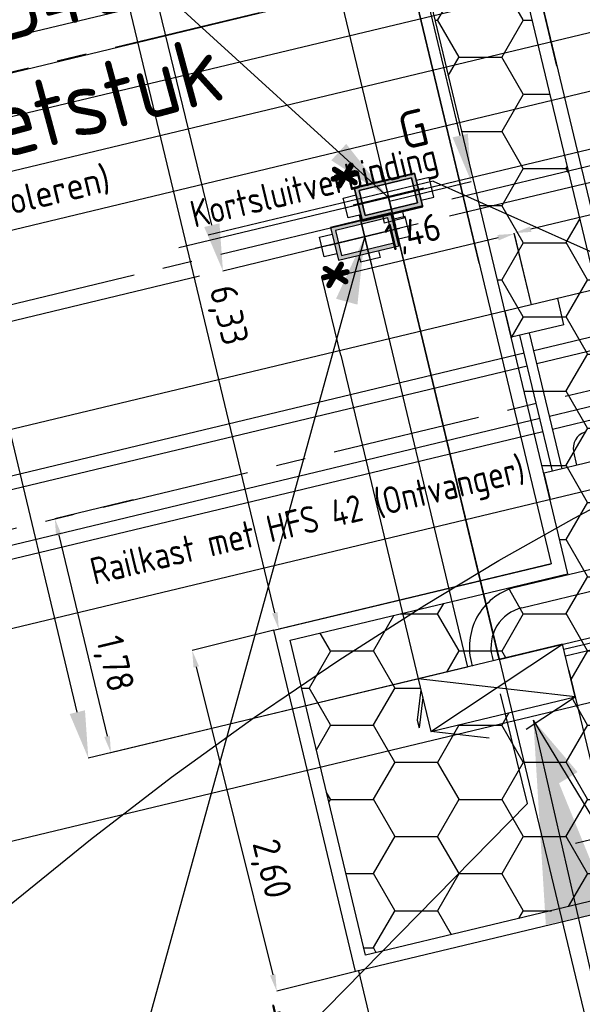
# Model space of a CAD drawing. Header units: millimetres. Extents: x 96940 to 101272, y 432237 to 434659.
# Tile 375 of 398: x 97506.5 to 97510.68, y 433767.16 to 433774.45. Entities that reach past the tile are written whole.
import ezdxf
from ezdxf.enums import TextEntityAlignment as Align

# ---------------------------------------------------------------- set-up
doc = ezdxf.new("R2010")
doc.units = ezdxf.units.MM
for name, pattern in [('ACAD_ISO02W100', [15, 12, -3]), ('CENTER', [35.225022, 22.015639, -4.403128, 4.403128, -4.403128]), ('DASHDOT', [25.4, 12.7, -6.35, 0, -6.35]), ('DASHED', [19.05, 12.7, -6.35])]:
    doc.linetypes.add(name, pattern=pattern)
for name, color, linetype in [('As', 2, 'ACAD_ISO02W100'), ('Ondergrond_Nieuw_IP', 8, 'Continuous'), ('Ondergrond_Uitbreiding', 7, 'Continuous'), ('Ondergrond_Uitbreiding_Arcering', 9, 'Continuous'), ('R_BN_N_Kabels_en_leidingen_maatvoering', 1, 'Continuous'), ('R_BN_T_N_Constructiecodes', 7, 'Continuous'), ('R_BN_T_N_Hartspoor', 1, 'CENTER'), ('R_BN_T_N_Kokersysteem Groene Deksel', 7, 'Continuous'), ('R_BN_T_N_Kokersysteem opzetstuk', 7, 'Continuous'), ('R_BN_T_N_Kokersysteem trekput HA.1.340', 7, 'Continuous'), ('R_BN_T_N_Kokersysteem_Coordinaten', 1, 'Continuous'), ('R_BN_T_N_Kokersysteem_laagspanning', 2, 'DASHED'), ('R_BN_T_N_kokersysteem_maatvoering', 7, 'Continuous'), ('R_BN_T_N_Kokersysteem_signaal', 2, 'DASHDOT'), ('R_BN_T_N_Kokersysteem_tekst', 7, 'Continuous'), ('R_BN_T_N_Spoor', 3, 'Continuous'), ('R_BN_T_N_Tekst', 7, 'Continuous'), ('R_BN_T_N_Vecom_kast', 7, 'Continuous'), ('R_BN_T_N_Vecomwissel_20kmh', 7, 'Continuous'), ('R_BN_T_N_Vecomwissel_20mkh_Bemating_Tekst', 1, 'Continuous'), ('R_BN_T_N_Verkanting_Maatvoering', 7, 'Continuous')]:
    doc.layers.add(name, color=color, linetype=linetype)
doc.layers.add('R_BN_T_N_Coordinaten', color=7, linetype='Continuous', lineweight=25)
doc.styles.add('ISO', font='iso.shx')
doc.styles.get("Standard").update_dxf_attribs({"font": 'romans.shx'})
doc.dimstyles.new('RET 1-100', dxfattribs={"dimtxt": 150, "dimasz": 125, "dimexe": 0.1, "dimexo": 0, "dimgap": 50, "dimtad": 1, "dimdec": 0, "dimzin": 1, "dimtxsty": 'ISO', "dimcen": 0, "dimclrd": 1, "dimclre": 1, "dimclrt": 7, "dimaunit": 2, "dimadec": 4, "dimazin": 0, "dimtfac": 1, "dimtdec": 0, "dimtmove": 0, "dimatfit": 0, "dimfxl": 1, "dimarcsym": 0})
doc.dimstyles.new('RET 1-500', dxfattribs={"dimtxt": 1, "dimasz": 1, "dimexe": 0.3, "dimexo": 0, "dimgap": 0.3, "dimtad": 1, "dimdec": 3, "dimzin": 1, "dimtxsty": 'Standard', "dimcen": 0, "dimclrd": 1, "dimclre": 1, "dimclrt": 7, "dimaunit": 2, "dimadec": 4, "dimazin": 0, "dimtfac": 1, "dimtdec": 3, "dimtofl": 0, "dimtmove": 0, "dimatfit": 0, "dimfxl": 1, "dimarcsym": 0})
doc.dimstyles.get("Standard").update_dxf_attribs({"dimtxt": 0.18, "dimasz": 0.18, "dimexe": 0.18, "dimexo": 0.0625, "dimgap": 0.09, "dimtad": 0, "dimtih": 1, "dimtoh": 1, "dimdec": 4, "dimzin": 0, "dimdsep": 46, "dimtxsty": 'Standard', "dimcen": 0.09, "dimadec": 0, "dimazin": 0, "dimtfac": 1, "dimtdec": 4, "dimtofl": 0, "dimtmove": 0, "dimatfit": 3, "dimfxl": 1, "dimtolj": 1, "dimtzin": 0, "dimarcsym": 0})

# ---------------------------------------------------------------- blocks, each defined once
blk = doc.blocks.new('*D39')
at = {"layer": 'Defpoints', "color": 0, "transparency": 16777216}
for p in [(97512.5029, 433772.0954), (97485.7613, 433765.6815), (97487.4564, 433758.614)]:
    blk.add_point(p, dxfattribs=at)
at = {"layer": 'R_BN_T_N_Verkanting_Maatvoering', "color": 1, "lineweight": -2, "transparency": 16777216}
for p, q in [((97512.5029, 433772.0954), (97514.268, 433764.7362)), ((97485.7613, 433765.6815), (97487.5264, 433758.3223)), ((97513.2256, 433764.7947), (97488.4289, 433758.8472))]:
    blk.add_line(p, q, dxfattribs=at)
at = {"layer": 'R_BN_T_N_Verkanting_Maatvoering', "color": 1, "transparency": 16777216}
for points in [[(97513.1867, 433764.9568), (97513.2645, 433764.6326), (97514.198, 433765.0279)], [(97488.39, 433759.0093), (97488.4677, 433758.6852), (97487.4564, 433758.614)]]:
    blk.add_solid(points, dxfattribs=at)
at = {"layer": 'R_BN_T_N_Verkanting_Maatvoering', "color": 7, "transparency": 16777216, "insert": (97498.704, 433762.1344), "char_height": 1, "attachment_point": 5, "rotation": 13.48753}
blk.add_mtext('vecominstallatie', dxfattribs=at)
blk = doc.blocks.new('*D40')
at = {"layer": 'Defpoints', "color": 0, "transparency": 16777216}
for p in [(97510.1896, 433781.5305), (97511.6857, 433775.293), (97501.9604, 433772.9604)]:
    blk.add_point(p, dxfattribs=at)
at = {"layer": 'R_BN_T_N_Verkanting_Maatvoering', "color": 1, "lineweight": -2, "transparency": 16777216}
for p, q in [((97511.1621, 433781.7637), (97512.1345, 433781.997)), ((97511.6857, 433775.293), (97510.1197, 433781.8222)), ((97510.1896, 433781.5305), (97500.4643, 433779.1979)), ((97501.9604, 433772.9604), (97500.3944, 433779.4896)), ((97499.4919, 433778.9647), (97483.3034, 433775.0819))]:
    blk.add_line(p, q, dxfattribs=at)
at = {"layer": 'R_BN_T_N_Verkanting_Maatvoering', "color": 1, "transparency": 16777216}
for points in [[(97511.1232, 433781.9258), (97511.2009, 433781.6017), (97510.1896, 433781.5305)], [(97499.453, 433779.1267), (97499.5308, 433778.8026), (97500.4643, 433779.1979)]]:
    blk.add_solid(points, dxfattribs=at)
at = {"layer": 'R_BN_T_N_Verkanting_Maatvoering', "color": 7, "transparency": 16777216, "insert": (97490.686, 433777.8467), "char_height": 1, "attachment_point": 5, "rotation": 13.48753}
blk.add_mtext('overgangszone 10m', dxfattribs=at)
blk = doc.blocks.new('*D41')
at = {"layer": 'Defpoints', "color": 0, "transparency": 16777216}
for p in [(97512.5029, 433772.0954), (97502.7783, 433769.763), (97513.5774, 433767.6155)]:
    blk.add_point(p, dxfattribs=at)
at = {"layer": 'R_BN_T_N_Verkanting_Maatvoering', "color": 1, "lineweight": -2, "transparency": 16777216}
for p, q in [((97512.5029, 433772.0954), (97513.6473, 433767.3238)), ((97502.7783, 433769.763), (97503.9228, 433764.9914)), ((97514.5498, 433767.8488), (97515.5222, 433768.082)), ((97513.5774, 433767.6155), (97503.8528, 433765.2831)), ((97502.8804, 433765.0499), (97486.6919, 433761.1671))]:
    blk.add_line(p, q, dxfattribs=at)
at = {"layer": 'R_BN_T_N_Verkanting_Maatvoering', "color": 1, "transparency": 16777216}
for points in [[(97514.5109, 433768.0109), (97514.5887, 433767.6867), (97513.5774, 433767.6155)], [(97502.8415, 433765.212), (97502.9193, 433764.8878), (97503.8528, 433765.2831)]]:
    blk.add_solid(points, dxfattribs=at)
at = {"layer": 'R_BN_T_N_Verkanting_Maatvoering', "color": 7, "transparency": 16777216, "insert": (97494.0745, 433763.9319), "char_height": 1, "attachment_point": 5, "rotation": 13.48753}
blk.add_mtext('overgangszone 10m', dxfattribs=at)
blk = doc.blocks.new('Vecomkast')
at = {"layer": 'R_BN_T_N_Vecom_kast', "color": 7}
for p, q in [((-0.141, 0.3487), (-0.55, 0.2)), ((0.141, 0.3487), (0.55, 0.2)), ((0.55, 0.2), (-0.55, 0.2)), ((-0.55, 0.2), (-0.55, -0.2)), ((-0.55, 0.2), (0.55, -0.2)), ((0.55, 0.2), (-0.55, -0.2)), ((0.55, -0.2), (0.55, 0.2)), ((-0.55, -0.2), (0.55, -0.2))]:
    blk.add_line(p, q, dxfattribs=at)
at = {"layer": 'R_BN_T_N_Vecom_kast'}
for p, q in [((0.55, -0.0594), (0.6287, 0.1534)), ((0.6287, 0.0957), (0.6287, 0.1534)), ((0.55, -0.1171), (0.6287, 0.0957))]:
    blk.add_line(p, q, dxfattribs=at)
blk = doc.blocks.new('HA.1.340')
at = {"layer": 'R_BN_T_N_Kokersysteem trekput HA.1.340', "color": 1, "linetype": 'Continuous'}
for p, q in [((0, 0.1634), (0, -0.2167)), ((0.4086, 0), (-0.3776, 0))]:
    blk.add_line(p, q, dxfattribs=at)
at = {"layer": 'R_BN_T_N_Kokersysteem trekput HA.1.340'}
for p, q in [((-0.075, -0.125), (-0.075, -0.176)), ((0.075, -0.125), (0.075, -0.176)), ((0.075, -0.176), (-0.075, -0.176))]:
    blk.add_line(p, q, dxfattribs=at)
for points in [[(-0.23, -0.075), (-0.3275, -0.075), (-0.3275, 0.075), (-0.23, 0.075)], [(0.23, -0.075), (0.3275, -0.075), (0.3275, 0.075), (0.23, 0.075)]]:
    blk.add_lwpolyline(points, dxfattribs=at)
blk.add_lwpolyline([(-0.23, -0.125), (0.23, -0.125), (0.23, 0.125), (-0.23, 0.125)], close=True, dxfattribs=at)
blk = doc.blocks.new('Groene_deksel_trekput')
at = {"layer": 'R_BN_T_N_Kokersysteem Groene Deksel'}
h = blk.add_hatch(color=256, dxfattribs=at)
h.paths.add_polyline_path([(0, 0.095), (0.2, 0.095), (0.2, 0), (0.23, 0), (0.23, 0.125), (0, 0.125)])
h.paths.add_polyline_path([(0, 0.095), (0, 0.125), (-0.23, 0.125), (-0.23, 0), (-0.2, 0), (-0.2, 0.095)])
h.paths.add_polyline_path([(-0.2, 0), (-0.23, 0), (-0.23, -0.125), (0, -0.125), (0, -0.095), (-0.2, -0.095)])
h.paths.add_polyline_path([(0, -0.095), (0, -0.125), (0.23, -0.125), (0.23, 0), (0.2, 0), (0.2, -0.095)])
at = {"layer": 'R_BN_T_N_Kokersysteem Groene Deksel', "color": 1, "linetype": 'Continuous'}
for p, q in [((0, 0.1634), (0, -0.1634)), ((0.2684, 0), (-0.2684, 0))]:
    blk.add_line(p, q, dxfattribs=at)
at = {"layer": 'R_BN_T_N_Kokersysteem Groene Deksel'}
for p, q in [((0.23, 0.125), (-0.23, 0.125)), ((-0.23, 0.125), (-0.23, -0.125)), ((0.2, 0.095), (-0.2, 0.095)), ((-0.2, 0.095), (-0.2, -0.095)), ((0.2, -0.095), (0.2, 0.095)), ((0.23, -0.125), (0.23, 0.125)), ((-0.23, -0.125), (0.23, -0.125)), ((-0.2, -0.095), (0.2, -0.095))]:
    blk.add_line(p, q, dxfattribs=at)
at = {"layer": 'R_BN_T_N_Kokersysteem Groene Deksel', "insert": (0.1922, 0.5827), "char_height": 0.275, "width": 0.624705, "attachment_point": 1}
blk.add_mtext('{\\Fisocp|c0;G}', dxfattribs=at)
blk = doc.blocks.new('Opzetstuk')
at = {"layer": 'R_BN_T_N_Kokersysteem opzetstuk'}
h = blk.add_hatch(color=256, dxfattribs=at)
h.paths.add_polyline_path([(0, 0.095), (0.2, 0.095), (0.2, 0), (0.23, 0), (0.23, 0.125), (0, 0.125)])
h.paths.add_polyline_path([(0, 0.095), (0, 0.125), (-0.23, 0.125), (-0.23, 0), (-0.2, 0), (-0.2, 0.095)])
h.paths.add_polyline_path([(-0.2, 0), (-0.23, 0), (-0.23, -0.125), (0, -0.125), (0, -0.095), (-0.2, -0.095)])
h.paths.add_polyline_path([(0, -0.095), (0, -0.125), (0.23, -0.125), (0.23, 0), (0.2, 0), (0.2, -0.095)])
at = {"layer": 'R_BN_T_N_Kokersysteem opzetstuk', "color": 1, "linetype": 'Continuous'}
for p, q in [((0, 0.1634), (0, -0.1634)), ((0.2684, 0), (-0.2684, 0))]:
    blk.add_line(p, q, dxfattribs=at)
at = {"layer": 'R_BN_T_N_Kokersysteem opzetstuk'}
for points in [[(-0.23, -0.125), (0.23, -0.125), (0.23, 0.125), (-0.23, 0.125)], [(-0.2, -0.095), (0.2, -0.095), (0.2, 0.095), (-0.2, 0.095)]]:
    blk.add_lwpolyline(points, close=True, dxfattribs=at)
at = {"insert": (0.1404, 0.4973), "char_height": 0.45, "width": 0.639065, "attachment_point": 1}
blk.add_mtext('{\\Fiso|c0;*}', dxfattribs=at)
blk = doc.blocks.new('*D204')
at = {"layer": 'Defpoints', "color": 0, "transparency": 16777216}
for p in [(97507.3452, 433770.8926), (97509.4593, 433769.5664), (97507.1804, 433769.0198)]:
    blk.add_point(p, dxfattribs=at)
at = {"layer": 'R_BN_T_N_Vecomwissel_20mkh_Bemating_Tekst', "color": 1, "lineweight": -2, "transparency": 16777216}
for p, q in [((97507.3452, 433770.8926), (97506.7647, 433770.7533)), ((97506.7938, 433770.6318), (97507.1513, 433769.1414)), ((97509.4593, 433769.5664), (97507.1804, 433769.0198))]:
    blk.add_line(p, q, dxfattribs=at)
at = {"layer": 'R_BN_T_N_Vecomwissel_20mkh_Bemating_Tekst', "color": 1, "transparency": 16777216}
for points in [[(97506.8141, 433770.6366), (97506.7735, 433770.6269), (97506.7647, 433770.7533)], [(97507.1715, 433769.1462), (97507.131, 433769.1365), (97507.1804, 433769.0198)]]:
    blk.add_solid(points, dxfattribs=at)
at = {"layer": 'R_BN_T_N_Vecomwissel_20mkh_Bemating_Tekst', "color": 7, "transparency": 16777216, "insert": (97507.1923, 433769.6748), "char_height": 0.2, "attachment_point": 5, "rotation": 283.48745, "style": 'ISO'}
blk.add_mtext('1,78', dxfattribs=at)
blk = doc.blocks.new('*D206')
at = {"layer": 'Defpoints', "color": 0, "transparency": 16777216}
for p in [(97510.1709, 433772.8695), (97510.2982, 433772.3387), (97511.9195, 433772.0103)]:
    blk.add_point(p, dxfattribs=at)
at = {"layer": 'R_BN_T_N_Vecomwissel_20mkh_Bemating_Tekst', "color": 1, "lineweight": -2, "transparency": 16777216}
for p, q in [((97511.9195, 433772.0103), (97511.6296, 433773.2194)), ((97511.508, 433773.1902), (97510.2925, 433772.8987)), ((97510.2982, 433772.3387), (97510.1709, 433772.8695))]:
    blk.add_line(p, q, dxfattribs=at)
at = {"layer": 'R_BN_T_N_Vecomwissel_20mkh_Bemating_Tekst', "color": 1, "transparency": 16777216}
for points in [[(97511.5031, 433773.2105), (97511.5129, 433773.17), (97511.6296, 433773.2194)], [(97510.2876, 433772.9189), (97510.2973, 433772.8784), (97510.1709, 433772.8695)]]:
    blk.add_solid(points, dxfattribs=at)
at = {"layer": 'R_BN_T_N_Vecomwissel_20mkh_Bemating_Tekst', "color": 7, "transparency": 16777216, "insert": (97511.1073, 433773.2631), "char_height": 0.2, "attachment_point": 5, "rotation": 13.48745, "style": 'ISO'}
blk.add_mtext('1,50', dxfattribs=at)
blk = doc.blocks.new('*D207')
at = {"layer": 'Defpoints', "color": 0, "transparency": 16777216}
for p in [(97508.7499, 433772.5238), (97510.2982, 433772.3387), (97508.8838, 433771.9658)]:
    blk.add_point(p, dxfattribs=at)
at = {"layer": 'R_BN_T_N_Vecomwissel_20mkh_Bemating_Tekst', "color": 1, "lineweight": -2, "transparency": 16777216}
for p, q in [((97510.2982, 433772.3387), (97510.172, 433772.8649)), ((97510.0505, 433772.8357), (97508.8715, 433772.553)), ((97508.8838, 433771.9658), (97508.7499, 433772.5238))]:
    blk.add_line(p, q, dxfattribs=at)
at = {"layer": 'R_BN_T_N_Vecomwissel_20mkh_Bemating_Tekst', "color": 1, "transparency": 16777216}
for points in [[(97510.0456, 433772.856), (97510.0553, 433772.8155), (97510.172, 433772.8649)], [(97508.8666, 433772.5732), (97508.8764, 433772.5327), (97508.7499, 433772.5238)]]:
    blk.add_solid(points, dxfattribs=at)
at = {"layer": 'R_BN_T_N_Vecomwissel_20mkh_Bemating_Tekst', "color": 7, "transparency": 16777216, "insert": (97509.4227, 433772.8541), "char_height": 0.2, "attachment_point": 5, "rotation": 13.48745, "style": 'ISO'}
blk.add_mtext('1,46', dxfattribs=at)
blk = doc.blocks.new('*D208')
at = {"layer": 'Defpoints', "color": 0, "transparency": 16777216}
for p in [(97511.9514, 433772.7352), (97488.3794, 433769.399), (97489.193, 433766.0065)]:
    blk.add_point(p, dxfattribs=at)
at = {"layer": 'R_BN_T_N_Vecomwissel_20mkh_Bemating_Tekst', "color": 1, "lineweight": -2, "transparency": 16777216}
for p, q in [((97511.3042, 433774.8975), (97488.5009, 433769.4282)), ((97511.9514, 433772.7352), (97511.4257, 433774.9266)), ((97489.193, 433766.0065), (97488.3794, 433769.399))]:
    blk.add_line(p, q, dxfattribs=at)
at = {"layer": 'R_BN_T_N_Vecomwissel_20mkh_Bemating_Tekst', "color": 1, "transparency": 16777216}
for points in [[(97511.2993, 433774.9177), (97511.3091, 433774.8772), (97511.4257, 433774.9266)], [(97488.4961, 433769.4484), (97488.5058, 433769.4079), (97488.3794, 433769.399)]]:
    blk.add_solid(points, dxfattribs=at)
at = {"layer": 'R_BN_T_N_Vecomwissel_20mkh_Bemating_Tekst', "color": 7, "transparency": 16777216, "insert": (97499.8642, 433772.3226), "char_height": 0.2, "attachment_point": 5, "rotation": 13.48745, "style": 'ISO'}
blk.add_mtext('23,70', dxfattribs=at)
blk = doc.blocks.new('*D209')
at = {"layer": 'Defpoints', "color": 0, "transparency": 16777216}
for p in [(97511.9414, 433772.7766), (97487.2732, 433769.7232), (97488.0206, 433766.6072)]:
    blk.add_point(p, dxfattribs=at)
at = {"layer": 'R_BN_T_N_Vecomwissel_20mkh_Bemating_Tekst', "color": 1, "lineweight": -2, "transparency": 16777216}
for p, q in [((97511.9414, 433772.7766), (97511.292, 433775.4841)), ((97511.1705, 433775.4549), (97487.3948, 433769.7524)), ((97488.0206, 433766.6072), (97487.2732, 433769.7232))]:
    blk.add_line(p, q, dxfattribs=at)
at = {"layer": 'R_BN_T_N_Vecomwissel_20mkh_Bemating_Tekst', "color": 1, "transparency": 16777216}
for points in [[(97511.1656, 433775.4752), (97511.1754, 433775.4347), (97511.292, 433775.4841)], [(97487.3899, 433769.7726), (97487.3997, 433769.7321), (97487.2732, 433769.7232)]]:
    blk.add_solid(points, dxfattribs=at)
at = {"layer": 'R_BN_T_N_Vecomwissel_20mkh_Bemating_Tekst', "color": 7, "transparency": 16777216, "insert": (97499.2443, 433772.7634), "char_height": 0.2, "attachment_point": 5, "rotation": 13.48745, "style": 'ISO'}
blk.add_mtext('24,70', dxfattribs=at)
blk = doc.blocks.new('*D215')
at = {"layer": 'Defpoints', "color": 0, "transparency": 16777216}
for p in [(97511.6159, 433774.1337), (97511.676, 433773.8833), (97497.6568, 433769.3066)]:
    blk.add_point(p, dxfattribs=at)
at = {"layer": 'R_BN_T_N_Vecomwissel_20mkh_Bemating_Tekst', "color": 1, "lineweight": -2, "transparency": 16777216}
for p, q in [((97497.4429, 433770.7344), (97511.4944, 433774.1046)), ((97511.676, 433773.8833), (97511.6159, 433774.1337)), ((97497.6568, 433769.3066), (97497.3213, 433770.7052))]:
    blk.add_line(p, q, dxfattribs=at)
at = {"layer": 'R_BN_T_N_Vecomwissel_20mkh_Bemating_Tekst', "color": 1, "transparency": 16777216}
for points in [[(97511.4895, 433774.1248), (97511.4992, 433774.0843), (97511.6159, 433774.1337)], [(97497.438, 433770.7546), (97497.4477, 433770.7141), (97497.3213, 433770.7052)]]:
    blk.add_solid(points, dxfattribs=at)
at = {"layer": 'R_BN_T_N_Vecomwissel_20mkh_Bemating_Tekst', "color": 7, "transparency": 16777216, "insert": (97504.427, 433772.5931), "char_height": 0.2, "attachment_point": 5, "rotation": 13.48745, "style": 'ISO'}
blk.add_mtext('14,70 (Binnen dit gebied traversestangen isoleren)', dxfattribs=at)
blk = doc.blocks.new('*D217')
at = {"layer": 'Defpoints', "color": 0, "transparency": 16777216}
for p in [(97511.7912, 433769.9196), (97510.5756, 433769.6283), (97510.8688, 433768.4048)]:
    blk.add_point(p, dxfattribs=at)
at = {"layer": 'R_BN_T_N_Vecomwissel_20mkh_Bemating_Tekst', "color": 1, "lineweight": -2, "transparency": 16777216}
for p, q in [((97511.7912, 433769.9196), (97512.0844, 433768.6962)), ((97510.5756, 433769.6283), (97510.8688, 433768.4048)), ((97512.206, 433768.7253), (97512.4736, 433768.7894)), ((97510.8688, 433768.4048), (97512.0844, 433768.6962)), ((97510.7473, 433768.3757), (97510.6257, 433768.3466))]:
    blk.add_line(p, q, dxfattribs=at)
at = {"layer": 'R_BN_T_N_Vecomwissel_20mkh_Bemating_Tekst', "color": 1, "transparency": 16777216}
for points in [[(97512.2108, 433768.705), (97512.2011, 433768.7456), (97512.0844, 433768.6962)], [(97510.7521, 433768.3554), (97510.7424, 433768.3959), (97510.8688, 433768.4048)]]:
    blk.add_solid(points, dxfattribs=at)
at = {"layer": 'R_BN_T_N_Vecomwissel_20mkh_Bemating_Tekst', "color": 7, "transparency": 16777216, "insert": (97512.7093, 433768.848), "char_height": 0.2, "attachment_point": 5, "rotation": 13.95, "style": 'ISO'}
blk.add_mtext('1,25', dxfattribs=at)
blk = doc.blocks.new('*D465')
at = {"layer": 'Defpoints', "color": 0, "transparency": 16777216}
for p in [(97508.3886, 433769.9268), (97509.0154, 433767.4034), (97508.4098, 433767.2529)]:
    blk.add_point(p, dxfattribs=at)
at = {"layer": 'R_BN_T_N_Vecomwissel_20mkh_Bemating_Tekst', "color": 1, "lineweight": -2, "transparency": 16777216}
for p, q in [((97508.3886, 433769.9268), (97507.7829, 433769.7763)), ((97507.8131, 433769.655), (97508.3796, 433767.3742)), ((97509.0154, 433767.4034), (97508.4098, 433767.2529))]:
    blk.add_line(p, q, dxfattribs=at)
at = {"layer": 'R_BN_T_N_Vecomwissel_20mkh_Bemating_Tekst', "color": 1, "transparency": 16777216}
for points in [[(97507.8333, 433769.66), (97507.7929, 433769.65), (97507.7829, 433769.7763)], [(97508.3998, 433767.3792), (97508.3594, 433767.3692), (97508.4098, 433767.2529)]]:
    blk.add_solid(points, dxfattribs=at)
at = {"layer": 'R_BN_T_N_Vecomwissel_20mkh_Bemating_Tekst', "color": 7, "transparency": 16777216, "insert": (97508.3549, 433768.1551), "char_height": 0.2, "attachment_point": 5, "rotation": 283.95, "style": 'ISO'}
blk.add_mtext('2,60', dxfattribs=at)
blk = doc.blocks.new('*D466')
at = {"layer": 'Defpoints', "color": 0, "transparency": 16777216}
for p in [(97511.926, 433768.1009), (97509.0154, 433767.4034), (97512.2113, 433766.9105)]:
    blk.add_point(p, dxfattribs=at)
at = {"layer": 'R_BN_T_N_Vecomwissel_20mkh_Bemating_Tekst', "color": 1, "lineweight": -2, "transparency": 16777216}
for p, q in [((97511.926, 433768.1009), (97512.2113, 433766.9105)), ((97509.0154, 433767.4034), (97509.3007, 433766.2129)), ((97512.0897, 433766.8814), (97511.02, 433766.625)), ((97509.4223, 433766.2421), (97510.492, 433766.4985))]:
    blk.add_line(p, q, dxfattribs=at)
at = {"layer": 'R_BN_T_N_Vecomwissel_20mkh_Bemating_Tekst', "color": 1, "transparency": 16777216}
for points in [[(97512.0946, 433766.8611), (97512.0849, 433766.9016), (97512.2113, 433766.9105)], [(97509.4271, 433766.2218), (97509.4174, 433766.2623), (97509.3007, 433766.2129)]]:
    blk.add_solid(points, dxfattribs=at)
at = {"layer": 'R_BN_T_N_Vecomwissel_20mkh_Bemating_Tekst', "color": 7, "transparency": 16777216, "insert": (97510.756, 433766.5617), "char_height": 0.2, "attachment_point": 5, "rotation": 13.95, "style": 'ISO'}
blk.add_mtext('2,99', dxfattribs=at)
blk = doc.blocks.new('*D467')
at = {"layer": 'Defpoints', "color": 0, "transparency": 16777216}
for p in [(97508.9677, 433776.572), (97506.9478, 433776.0871), (97510.4448, 433770.4196)]:
    blk.add_point(p, dxfattribs=at)
at = {"layer": 'R_BN_T_N_Vecomwissel_20mkh_Bemating_Tekst', "color": 1, "lineweight": -2, "transparency": 16777216}
for p, q in [((97508.9677, 433776.572), (97506.9478, 433776.0871)), ((97508.3957, 433770.0562), (97506.977, 433775.9655)), ((97510.4448, 433770.4196), (97508.4249, 433769.9346))]:
    blk.add_line(p, q, dxfattribs=at)
at = {"layer": 'R_BN_T_N_Vecomwissel_20mkh_Bemating_Tekst', "color": 1, "transparency": 16777216}
for points in [[(97506.9972, 433775.9704), (97506.9567, 433775.9607), (97506.9478, 433776.0871)], [(97508.4159, 433770.061), (97508.3754, 433770.0513), (97508.4249, 433769.9346)]]:
    blk.add_solid(points, dxfattribs=at)
at = {"layer": 'R_BN_T_N_Vecomwissel_20mkh_Bemating_Tekst', "color": 7, "transparency": 16777216, "insert": (97508.036, 433772.2579), "char_height": 0.2, "attachment_point": 5, "rotation": 283.50002, "style": 'ISO'}
blk.add_mtext('6,33', dxfattribs=at)
blk = doc.blocks.new('*D500')
at = {"layer": 'Defpoints', "color": 0, "transparency": 16777216}
for p in [(97514.501, 433779.956), (97507.9778, 433778.3914), (97511.432, 433763.9896)]:
    blk.add_point(p, dxfattribs=at)
at = {"layer": 'R_BN_N_Kabels_en_leidingen_maatvoering', "color": 1, "lineweight": -2, "transparency": 16777216}
for p, q in [((97514.501, 433779.956), (97517.9552, 433765.5542)), ((97507.9778, 433778.3914), (97511.432, 433763.9896)), ((97517.6149, 433765.4726), (97511.7724, 433764.0713))]:
    blk.add_line(p, q, dxfattribs=at)
at = {"layer": 'R_BN_N_Kabels_en_leidingen_maatvoering', "color": 1, "transparency": 16777216}
for points in [[(97517.6013, 433765.5293), (97517.6285, 433765.4159), (97517.9552, 433765.5542)], [(97511.7587, 433764.128), (97511.786, 433764.0146), (97511.432, 433763.9896)]]:
    blk.add_solid(points, dxfattribs=at)
at = {"layer": 'R_BN_N_Kabels_en_leidingen_maatvoering', "color": 7, "transparency": 16777216, "insert": (97514.7112, 433765.4911), "char_height": 1, "attachment_point": 5, "rotation": 13.48753}
blk.add_mtext('6,71', dxfattribs=at)
blk = doc.blocks.new('*D502')
at = {"layer": 'Defpoints', "color": 0, "transparency": 16777216}
for p in [(97507.9778, 433778.3914), (97512.3034, 433770.2485), (97510.0599, 433769.7104)]:
    blk.add_point(p, dxfattribs=at)
at = {"layer": 'R_BN_N_Kabels_en_leidingen_maatvoering', "color": 1, "lineweight": -2, "transparency": 16777216}
for p, q in [((97510.2213, 433778.9295), (97509.0729, 433783.7175)), ((97507.9778, 433778.3914), (97510.2213, 433778.9295)), ((97512.2218, 433770.5889), (97510.3029, 433778.5892)), ((97510.0599, 433769.7104), (97512.3034, 433770.2485))]:
    blk.add_line(p, q, dxfattribs=at)
at = {"layer": 'R_BN_N_Kabels_en_leidingen_maatvoering', "color": 1, "transparency": 16777216}
for points in [[(97510.3596, 433778.6028), (97510.2462, 433778.5756), (97510.2213, 433778.9295)], [(97512.2785, 433770.6025), (97512.165, 433770.5752), (97512.3034, 433770.2485)]]:
    blk.add_solid(points, dxfattribs=at)
at = {"layer": 'R_BN_N_Kabels_en_leidingen_maatvoering', "color": 7, "transparency": 16777216, "insert": (97510.1277, 433782.3007), "char_height": 1, "attachment_point": 5, "rotation": 283.48753}
blk.add_mtext('8,93', dxfattribs=at)
blk = doc.blocks.new('*D503')
at = {"layer": 'Defpoints', "color": 0, "transparency": 16777216}
for p in [(97507.9778, 433778.3914), (97509.8515, 433773.2523), (97509.2453, 433773.1069)]:
    blk.add_point(p, dxfattribs=at)
at = {"layer": 'R_BN_N_Kabels_en_leidingen_maatvoering', "color": 1, "lineweight": -2, "transparency": 16777216}
for p, q in [((97508.5841, 433778.5368), (97507.4301, 433783.348)), ((97507.9778, 433778.3914), (97508.5841, 433778.5368)), ((97509.7699, 433773.5926), (97508.6657, 433778.1965)), ((97509.2453, 433773.1069), (97509.8515, 433773.2523))]:
    blk.add_line(p, q, dxfattribs=at)
at = {"layer": 'R_BN_N_Kabels_en_leidingen_maatvoering', "color": 1, "transparency": 16777216}
for points in [[(97508.7224, 433778.2101), (97508.609, 433778.1829), (97508.5841, 433778.5368)], [(97509.8266, 433773.6062), (97509.7132, 433773.579), (97509.8515, 433773.2523)]]:
    blk.add_solid(points, dxfattribs=at)
at = {"layer": 'R_BN_N_Kabels_en_leidingen_maatvoering', "color": 7, "transparency": 16777216, "insert": (97508.4849, 433781.9311), "char_height": 1, "attachment_point": 5, "rotation": 283.48753}
blk.add_mtext('5,43', dxfattribs=at)
blk = doc.blocks.new('*D504')
at = {"layer": 'Defpoints', "color": 0, "transparency": 16777216}
for p in [(97507.7444, 433778.3355), (97509.0767, 433772.847), (97508.0111, 433772.5883)]:
    blk.add_point(p, dxfattribs=at)
at = {"layer": 'R_BN_N_Kabels_en_leidingen_maatvoering', "color": 1, "lineweight": -2, "transparency": 16777216}
for p, q in [((97506.6788, 433778.0769), (97505.5172, 433782.8617)), ((97507.7444, 433778.3355), (97506.6788, 433778.0769)), ((97507.9285, 433772.9285), (97506.7613, 433777.7367)), ((97509.0767, 433772.847), (97508.0111, 433772.5883))]:
    blk.add_line(p, q, dxfattribs=at)
at = {"layer": 'R_BN_N_Kabels_en_leidingen_maatvoering', "color": 1, "transparency": 16777216}
for points in [[(97506.818, 433777.7505), (97506.7046, 433777.723), (97506.6788, 433778.0769)], [(97507.9852, 433772.9422), (97507.8719, 433772.9147), (97508.0111, 433772.5883)]]:
    blk.add_solid(points, dxfattribs=at)
at = {"layer": 'R_BN_N_Kabels_en_leidingen_maatvoering', "color": 7, "transparency": 16777216, "insert": (97506.5759, 433781.4477), "char_height": 1, "attachment_point": 5, "rotation": 283.64461}
blk.add_mtext('5,65', dxfattribs=at)
blk = doc.blocks.new('*D505')
at = {"layer": 'Defpoints', "color": 0, "transparency": 16777216}
for p in [(97507.7444, 433778.3354), (97509.8251, 433769.654), (97507.0128, 433768.98)]:
    blk.add_point(p, dxfattribs=at)
at = {"layer": 'R_BN_N_Kabels_en_leidingen_maatvoering', "color": 1, "lineweight": -2, "transparency": 16777216}
for p, q in [((97504.9322, 433777.6614), (97503.7846, 433782.4496)), ((97507.7444, 433778.3354), (97504.9322, 433777.6614)), ((97506.9313, 433769.3204), (97505.0137, 433777.3211)), ((97509.8251, 433769.654), (97507.0128, 433768.98))]:
    blk.add_line(p, q, dxfattribs=at)
at = {"layer": 'R_BN_N_Kabels_en_leidingen_maatvoering', "color": 1, "transparency": 16777216}
for points in [[(97505.0705, 433777.3347), (97504.957, 433777.3075), (97504.9322, 433777.6614)], [(97506.988, 433769.334), (97506.8745, 433769.3068), (97507.0128, 433768.98)]]:
    blk.add_solid(points, dxfattribs=at)
at = {"layer": 'R_BN_N_Kabels_en_leidingen_maatvoering', "color": 7, "transparency": 16777216, "insert": (97504.8391, 433781.0326), "char_height": 1, "attachment_point": 5, "rotation": 283.47787}
blk.add_mtext('8,93', dxfattribs=at)
blk = doc.blocks.new('Constructiecode boven links')
at = {"layer": 'R_BN_T_N_Constructiecodes'}
blk.add_hatch(color=1, dxfattribs=at).paths.add_polyline_path([(-1.25, 5.3125), (-1.25, 5), (-1.25, 4.6875), (-2.5, 5)])
blk.add_hatch(color=1, dxfattribs=at).paths.add_polyline_path([(-1.25, 5.3125), (-1.25, 5), (-1.25, 4.6875), (-2.5, 5)])
blk.add_hatch(color=1, dxfattribs=at).paths.add_polyline_path([(-1.25, 5.3125), (-1.25, 5), (-1.25, 4.6875), (-2.5, 5)])
blk.add_hatch(color=1, dxfattribs=at).paths.add_polyline_path([(-1.25, 5.3125), (-1.25, 5), (-1.25, 4.6875), (-2.5, 5)])
for p, q in [((-1.25, 5.3125), (-2.5, 5)), ((-1.25, 5.3125), (-1.25, 5)), ((-2.5, 5), (-1.25, 4.6875)), ((-1.25, 5), (0, 5)), ((-1.25, 5), (-1.25, 4.6875)), ((0, 0), (0, 5))]:
    blk.add_line(p, q, dxfattribs=at)
at = {"layer": 'R_BN_T_N_Constructiecodes', "style": 'ISO'}
blk.add_attdef('CONSTR.CODE', text='', height=1, dxfattribs=at).set_placement((-3.414, 5), align=Align.MIDDLE_RIGHT)

msp = doc.modelspace()

# ---------------------------------------------------------------- hatches: boundary and pattern name
at = {"layer": 'Ondergrond_Uitbreiding_Arcering', "linetype": 'Continuous', "ltscale": 0.05}
h = msp.add_hatch(dxfattribs=at)
h.set_pattern_fill('HONEY', color=9, scale=0.1, style=0)
h.set_pattern_definition([(0, (0.90808, 47.7098), (0.47625, 0.2749630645), [0.3175, -0.635]), (120, (0.90808, 47.7098), (-0.47624999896, 0.2749630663), [0.3175, -0.635]), (60, (0.90808, 47.7098), (1.04e-09, 0.5499261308), [-0.635, 0.3175])])
h.paths.add_polyline_path([(97510.52898, 433769.82275), (97510.62221, 433769.43377), (97510.04074, 433769.50007)])
h.paths.add_polyline_path([(97509.45928, 433769.56637), (97510.52898, 433769.82275), (97510.04074, 433769.50007)])
h.paths.add_polyline_path([(97509.45928, 433769.56637), (97510.04074, 433769.50007), (97509.55251, 433769.17739)])
h.paths.add_polyline_path([(97510.62221, 433769.43377), (97509.55251, 433769.17739), (97510.04074, 433769.50007)])
h.paths.add_polyline_path([(97511.22273, 433770.60601), (97509.74803, 433776.75903), (97509.06731, 433776.59588), (97510.56531, 433770.34562), (97508.50916, 433769.85282), (97509.06852, 433767.51891), (97511.8054, 433768.17486)])

# ---------------------------------------------------------------- linework, layer by layer
at = {"layer": 'As'}
for points in [[(97475.30125, 433766.58391, 0), (97481.18863, 433768.02659, 0), (97487.80278, 433769.60957, 0), (97493.73769, 433771.02451, 0), (97500.14417, 433772.54796, 0), (97506.27682, 433774.0184, 0), (97511.61759, 433775.30523, 0)], [(97506.43972, 433767.90117, 0), (97507.02852, 433768.37746, 0), (97507.62974, 433768.83764, 0), (97508.24332, 433769.28095, 0), (97508.86917, 433769.70664, 0), (97509.50723, 433770.11394, 0), (97509.50723, 433770.11394, 0), (97510.05674, 433770.44366, 0), (97510.6148, 433770.75872, 0), (97511.18131, 433771.05819, 0), (97511.75613, 433771.34112, 0), (97512.33913, 433771.60658, 0), (97512.33913, 433771.60658, 0), (97512.90137, 433771.84234, 0), (97513.4702, 433772.06194, 0), (97514.04491, 433772.26591, 0), (97514.62479, 433772.45475, 0), (97515.20912, 433772.629, 0)]]:
    msp.add_polyline3d(points, dxfattribs=at)
at = {"layer": 'Ondergrond_Nieuw_IP', "linetype": 'Continuous'}
msp.add_lwpolyline([(97409.31456, 433667.38386), (97423.15399, 433670.92959), (97426.68306, 433672.20457), (97434.97893, 433675.98161), (97439.66176, 433679.2481, 0.1611115), (97456.78979, 433704.98909, 0.2240354), (97453.33515, 433724.7416), (97449.03682, 433731.38168, -0.5174041), (97453.28046, 433741.99252), (97522.67293, 433758.63596, 0.4142136), (97527.10807, 433765.86987), (97526.81823, 433767.07833, 0.4142145), (97519.5843, 433771.51347), (97453.75262, 433755.72383), (97453.12174, 433755.57252, 0.0010427), (97452.15784, 433755.33921, 0.0020833), (97451.20533, 433755.10234, 0.0031248), (97450.26436, 433754.8579, 0.1170013), (97422.70189, 433740.03779, 0.0031248), (97421.97908, 433739.38762, 0.0020833), (97421.25622, 433738.72366, 0.0010417), (97420.53075, 433738.0489), (97375.37101, 433695.86954)], format="xyb", dxfattribs=at)
at = {"layer": 'Ondergrond_Uitbreiding', "color": 7, "linetype": 'Continuous', "ltscale": 0.05}
for p, q in [((97509.74803, 433776.75903), (97511.22273, 433770.60601)), ((97509.84528, 433776.78233), (97511.31997, 433770.62932)), ((97508.97006, 433776.57257), (97510.44476, 433770.41956)), ((97509.06731, 433776.59588), (97510.56531, 433770.34562)), ((97508.3886, 433769.92676), (97510.44476, 433770.41956)), ((97508.50916, 433769.85282), (97510.56531, 433770.34562)), ((97508.99458, 433767.39836), (97508.3886, 433769.92676)), ((97509.06852, 433767.51891), (97508.50916, 433769.85282)), ((97511.8054, 433768.17486), (97509.06852, 433767.51891)), ((97511.92596, 433768.10092), (97508.99458, 433767.39836))]:
    msp.add_line(p, q, dxfattribs=at)
at = {"layer": 'R_BN_T_N_Hartspoor', "ltscale": 0.05}
for p, q in [((97431.85305, 433756.17379), (97558.2319, 433786.48558)), ((97557.01969, 433784.46949), (97432.61999, 433754.63239)), ((97433.47745, 433753.17546), (97559.00224, 433783.2824))]:
    msp.add_line(p, q, dxfattribs=at)
at = {"layer": 'R_BN_T_N_Kokersysteem_laagspanning', "ltscale": 0.3}
for p, q in [((97518.95299, 433775.21584), (97449.29179, 433758.5077)), ((97509.82651, 433769.65443), (97509.06164, 433772.84341))]:
    msp.add_line(p, q, dxfattribs=at)
at = {"layer": 'R_BN_T_N_Kokersysteem_signaal', "color": 2, "linetype": 'DASHDOT', "ltscale": 0.3}
for p, q in [((97518.89701, 433775.44922), (97449.22998, 433758.73968)), ((97510.05989, 433769.71041), (97509.23904, 433773.13279))]:
    msp.add_line(p, q, dxfattribs=at)
at = {"layer": 'R_BN_T_N_Spoor', "color": 3}
for p, q in [((97511.84759, 433774.62252, -1.36784), (97451.96193, 433760.25903, -1.36784)), ((97519.05024, 433774.43778), (97452.48553, 433758.47233)), ((97519.38493, 433773.04236), (97452.82022, 433757.07691))]:
    msp.add_line(p, q, dxfattribs=at)
at = {"layer": 'R_BN_T_N_Vecomwissel_20kmh'}
for p, q in [((97511.89625, 433772.37752), (97510.3151, 433771.99829)), ((97510.53937, 433772.19086), (97510.49272, 433772.38534)), ((97510.1504, 433772.09757), (97510.10375, 433772.29205)), ((97511.91958, 433772.28028), (97510.33842, 433771.90104)), ((97510.53937, 433772.19086), (97510.1504, 433772.09757)), ((97510.52502, 433771.12306), (97510.28362, 433772.12952)), ((97510.45306, 433771.1058), (97510.21166, 433772.11226)), ((97510.24314, 433771.98103), (97499.93455, 433769.50854)), ((97510.26646, 433771.88379), (97499.95787, 433769.4113)), ((97512.01288, 433771.89127), (97510.43172, 433771.51203)), ((97512.0362, 433771.79403), (97510.45505, 433771.41479)), ((97510.35977, 433771.49477), (97500.00049, 433769.01013)), ((97510.38309, 433771.39753), (97500.02381, 433768.91289)), ((97510.6349, 433771.14942), (97510.6113, 433771.24782)), ((97510.78076, 433771.1844), (97510.3918, 433771.09111)), ((97510.43844, 433770.89663), (97510.3918, 433771.09111)), ((97510.16762, 433770.2434), (97512.43009, 433770.78668)), ((97510.22782, 433770.09393), (97512.46741, 433770.63109)), ((97511.75389, 433770.07516), (97510.53836, 433769.78362)), ((97511.76554, 433770.02654), (97510.55002, 433769.735)), ((97510.00607, 433769.73224), (97510.01422, 433769.6994)), ((97509.85048, 433769.69492), (97509.85863, 433769.66209))]:
    msp.add_line(p, q, dxfattribs=at)
for centre, radius, start in [((97510.73285, 433771.27697), 0.125, 108.342901), ((97510.29779, 433769.80221), 0.46, 103.487446), ((97510.29779, 433769.80221), 0.3, 103.487446)]:
    msp.add_arc(centre, radius, start, 193.487448, dxfattribs=at)
at = {"layer": 'R_BN_T_N_Vecomwissel_20mkh_Bemating_Tekst'}
for p, q in [((97509.56859, 433773.25437), (97507.90124, 433772.85446)), ((97509.56859, 433773.25437), (97511.98235, 433772.17719)), ((97508.88378, 433771.96582), (97509.45928, 433769.56637)), ((97510.2695, 433768.64238), (97510.06762, 433769.45517)), ((97510.2695, 433768.64238), (97510.06762, 433769.45517)), ((97508.55, 433766.89491), (97510.2695, 433768.64238))]:
    msp.add_line(p, q, dxfattribs=at)

# ---------------------------------------------------------------- block references
at = {"layer": 'R_BN_T_N_Constructiecodes', "color": 0, "linetype": 'ByBlock', "lineweight": -2, "rotation": 13.4875302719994}
for p, values in [((97510.48675, 433774.10585), {'CONSTR.CODE': '827'}), ((97509.91125, 433772.64739), {'CONSTR.CODE': '826'})]:
    msp.add_blockref('Constructiecode boven links', p, dxfattribs=at).add_auto_attribs(values)
at = {"layer": 'R_BN_T_N_Kokersysteem Groene Deksel', "rotation": 13.48753029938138}
msp.add_blockref('Groene_deksel_trekput', (97509.23746, 433773.13936), dxfattribs=at)
at = {"layer": 'R_BN_T_N_Kokersysteem opzetstuk', "color": 0, "linetype": 'ByBlock', "lineweight": -2, "xscale": -1, "rotation": 13.48753022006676}
msp.add_blockref('Opzetstuk', (97509.23746, 433773.13936), dxfattribs=at)
at = {"layer": 'R_BN_T_N_Kokersysteem opzetstuk', "color": 0, "linetype": 'ByBlock', "lineweight": -2, "rotation": 193.4875302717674}
msp.add_blockref('Opzetstuk', (97509.06164, 433772.84341), dxfattribs=at)
at = {"layer": 'R_BN_T_N_Kokersysteem trekput HA.1.340', "color": 0, "linetype": 'ByBlock', "lineweight": -2, "rotation": 13.48753027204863}
for p in [(97509.23904, 433773.13279), (97509.06164, 433772.84341)]:
    msp.add_blockref('HA.1.340', p, dxfattribs=at)
at = {"layer": 'R_BN_T_N_Vecom_kast', "color": 6, "ltscale": 0.05, "rotation": 193.4778731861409}
msp.add_blockref('Vecomkast', (97510.04074, 433769.50007), dxfattribs=at)

# ---------------------------------------------------------------- texts
at = {"layer": 'R_BN_T_N_kokersysteem_maatvoering', "insert": (97504.43767, 433774.27535), "char_height": 0.5, "width": 0.6247051, "attachment_point": 1, "rotation": 15.106624}
msp.add_mtext('{\\Fisocp|c0;2xHA.1.340\\P2xOpzetstuk}', dxfattribs=at)
at = {"layer": 'R_BN_T_N_Vecomwissel_20mkh_Bemating_Tekst', "color": 7, "style": 'ISO', "width": 0.9}
for s, p in [('Kortsluitverbinding', (97507.79917, 433772.90828)), ('Railkast met HFS 42 (Ontvanger)', (97507.0574, 433770.26254))]:
    msp.add_text(s, height=0.2, rotation=13.487448, dxfattribs=at).set_placement(p)
msp.add_text('Vecom Kast', height=0.2, rotation=13.487448, dxfattribs=at).set_placement((97507.315, 433766.79545), align=Align.MIDDLE_LEFT)

# ---------------------------------------------------------------- dimensions: what is measured, and where the dimension line sits
at = {"layer": 'R_BN_N_Kabels_en_leidingen_maatvoering', "color": 1}
for base, p1, p2, angle, picture, middle in [((97512.30339, 433770.2485), (97507.97776, 433778.39141), (97510.05989, 433769.71041), 283.48753, '*D502', (97509.45159, 433782.1385)), ((97509.85155, 433773.2523), (97507.97776, 433778.39141), (97509.24525, 433773.10688), 283.48753, '*D503', (97507.80884, 433781.76897)), ((97508.0111, 433772.58835), (97507.74436, 433778.33554), (97509.07669, 433772.84702), 283.644613, '*D504', (97505.9003, 433781.28373)), ((97507.01283, 433768.98003), (97507.74438, 433778.33543), (97509.82505, 433769.65404), 283.477873, '*D505', (97504.16303, 433780.87054)), ((97511.43201, 433763.98964), (97514.501, 433779.956), (97507.97776, 433778.39141), 193.48753, '*D500', (97514.8734, 433764.81506))]:
    dim = msp.add_linear_dim(base=base, p1=p1, p2=p2, angle=angle, dimstyle='RET 1-500', override={"dimasz": 0.35, "dimexe": 0, "dimgap": 0.1, "dimdec": 2, "dimzin": 0, "dimtofl": 1, "dimatfit": 2}, dxfattribs=at)
    dim.commit()
    dim.dimension.update_dxf_attribs({"geometry": picture, "text_midpoint": middle, "dimtype": 161})
at = {"layer": 'R_BN_T_N_Vecomwissel_20mkh_Bemating_Tekst'}
for base, p1, p2, angle, picture, middle, dimtype in [((97506.94779, 433776.08707), (97510.44476, 433770.41956), (97508.96769, 433776.572), 103.50002, '*D467', (97507.8763, 433772.21957), 161), ((97510.17092, 433772.86953), (97511.91955, 433772.01028), (97510.29824, 433772.3387), 13.487448, '*D206', (97511.14558, 433773.1033), 160), ((97507.18043, 433769.0198), (97507.34518, 433770.89257), (97509.45928, 433769.56637), 103.487446, '*D204', (97507.03251, 433769.63653), 160), ((97508.40976, 433767.25291), (97508.3886, 433769.92676), (97509.01542, 433767.40335), 283.95, '*D465', (97508.1955, 433768.11545), 161)]:
    dim = msp.add_linear_dim(base=base, p1=p1, p2=p2, angle=angle, dimstyle='RET 1-100', override={"dimtxt": 0.2, "dimasz": 0.125, "dimexe": 0, "dimgap": 0.05, "dimdec": 2}, dxfattribs=at)
    dim.commit()
    dim.dimension.update_dxf_attribs({"geometry": picture, "text_midpoint": middle, "dimtype": dimtype})
for base, p1, p2, picture, middle in [((97487.27324, 433769.72323), (97511.94143, 433772.77658), (97488.02062, 433766.60717), '*D209', (97499.24433, 433772.7634)), ((97488.37937, 433769.399), (97511.95135, 433772.73519), (97489.19304, 433766.00655), '*D208', (97499.86424, 433772.32256)), ((97508.74994, 433772.52381), (97510.29824, 433772.3387), (97508.88378, 433771.96582), '*D207', (97509.42267, 433772.85411))]:
    dim = msp.add_linear_dim(base=base, p1=p1, p2=p2, angle=13.487448, dimstyle='RET 1-100', override={"dimtxt": 0.2, "dimasz": 0.125, "dimexe": 0, "dimgap": 0.05, "dimdec": 2}, dxfattribs=at)
    dim.commit()
    dim.dimension.update_dxf_attribs({"geometry": picture, "text_midpoint": middle})
dim = msp.add_linear_dim(base=(97511.61592, 433774.13373), p1=(97497.65679, 433769.30658), p2=(97511.67599, 433773.88327), angle=13.487448, text='<> (Binnen dit gebied traversestangen isoleren)', dimstyle='RET 1-100', override={"dimtxt": 0.2, "dimasz": 0.125, "dimexe": 0, "dimgap": 0.05, "dimdec": 2}, dxfattribs=at)
dim.commit()
dim.dimension.update_dxf_attribs({"geometry": '*D215', "text_midpoint": (97504.46862, 433772.41947), "dimtype": 160})
for base, p1, p2, angle, override, picture, middle in [((97510.86882, 433768.40482), (97511.79117, 433769.9196), (97510.5756, 433769.62826), 193.477873, {"dimtxt": 0.2, "dimasz": 0.125, "dimexe": 0, "dimgap": 0.05, "dimdec": 2, "dimtofl": 1, "dimfxlon": 0}, '*D217', (97512.70931, 433768.84799)), ((97512.21127, 433766.9105), (97509.01542, 433767.40335), (97511.92596, 433768.10092), 13.477873, {"dimtxt": 0.2, "dimasz": 0.125, "dimexe": 0, "dimgap": 0.05, "dimdec": 2}, '*D466', (97510.756, 433766.56171))]:
    dim = msp.add_linear_dim(base=base, p1=p1, p2=p2, angle=angle, dimstyle='RET 1-100', override=override, dxfattribs=at)
    dim.commit()
    dim.dimension.update_dxf_attribs({"geometry": picture, "text_midpoint": middle, "dimtype": 161, "text_rotation": 180})
at = {"layer": 'R_BN_T_N_Verkanting_Maatvoering'}
for base, p1, p2, angle, text, picture, middle in [((97510.18964, 433781.5305), (97501.9604, 433772.96039), (97511.6857, 433775.29299), 13.487533, 'overgangszone <>m', '*D40', (97490.91146, 433776.90666)), ((97513.57737, 433767.61555), (97502.77833, 433769.76297), (97512.50289, 433772.0954), 13.48753, 'overgangszone 10m', '*D41', (97494.29994, 433762.99188))]:
    dim = msp.add_linear_dim(base=base, p1=p1, p2=p2, angle=angle, text=text, dimstyle='RET 1-500', override={"dimdec": 0, "dimtofl": 1}, dxfattribs=at)
    dim.commit()
    dim.dimension.update_dxf_attribs({"geometry": picture, "text_midpoint": middle, "dimtype": 161})
dim = msp.add_linear_dim(base=(97487.45644, 433758.61401), p1=(97512.50289, 433772.0954), p2=(97485.76132, 433765.68147), angle=193.48753, text='vecominstallatie', dimstyle='RET 1-500', dxfattribs=at)
dim.commit()
dim.dimension.update_dxf_attribs({"geometry": '*D39', "text_midpoint": (97498.89063, 433761.35649), "dimtype": 161})

# ---------------------------------------------------------------- leaders
at = {"layer": 'R_BN_T_N_Coordinaten', "annotation_type": 0, "has_hookline": 1, "hookline_direction": 1, "text_width": 10.71429}
msp.add_leader([(97512.41043, 433772.10742), (97515.5998, 433751.89949), (97514.5998, 433751.89949)], dimstyle='RET 1-500', override={"dimexe": 0, "dimzin": 0, "dimtofl": 1, "dimatfit": 2}, dxfattribs=at)
at = {"layer": 'R_BN_T_N_Kokersysteem_Coordinaten', "color": 7, "annotation_type": 0, "has_hookline": 1, "hookline_direction": 1, "text_width": 5.35714}
for points in [[(97509.23904, 433773.13277), (97503.39256, 433778.45923), (97502.89256, 433778.45923)], [(97509.06164, 433772.84341), (97506.9159, 433765.06418), (97506.4159, 433765.06418)]]:
    msp.add_leader(points, dimstyle='RET 1-500', override={"dimasz": 0.5, "dimexe": 0, "dimzin": 0, "dimtofl": 1, "dimatfit": 2}, dxfattribs=at)
at = {"layer": 'R_BN_T_N_Kokersysteem_tekst', "color": 1, "linetype": 'Continuous', "ltscale": 0.05}
msp.add_leader([(97510.31163, 433769.26186), (97513.11478, 433764.61935), (97519.94638, 433766.11792)], dimstyle='Standard', override={"dimasz": 0.5, "dimtad": 0}, dxfattribs=at)
at = {"layer": 'R_BN_T_N_Tekst', "color": 1, "linetype": 'Continuous', "ltscale": 0.05}
msp.add_leader([(97510.31163, 433769.26186), (97511.95497, 433762.05466), (97499.03223, 433759.10883)], dimstyle='Standard', override={"dimasz": 1.5, "dimtad": 0}, dxfattribs=at)

doc.saveas('drawing.dxf')
